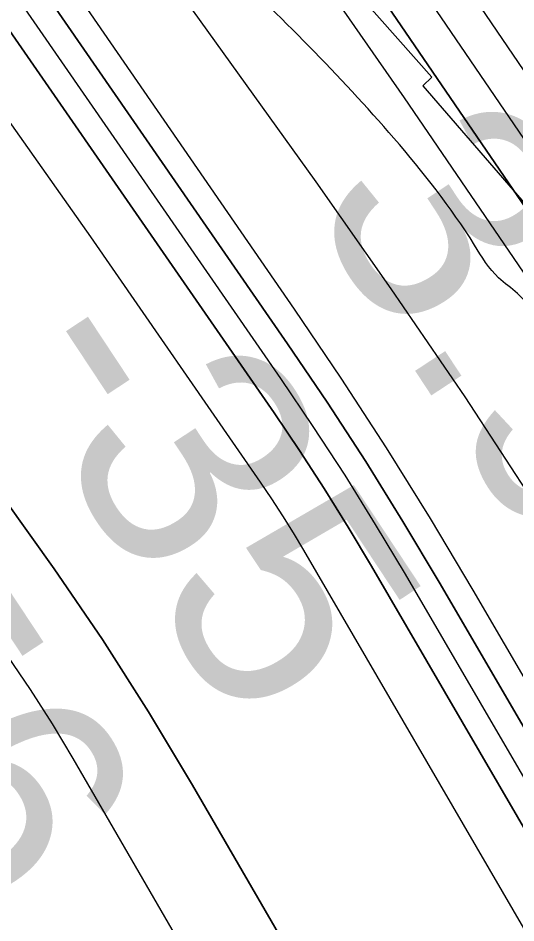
# Model space of a CAD drawing. Extents: x 3279314 to 3317160, y 734079 to 759431.
# Drawn here: x 3309857.7 to 3310001.8, y 749297.9 to 749559.9 of the extents above; entities that cross this region are included whole.
import ezdxf

# ---------------------------------------------------------------- set-up
doc = ezdxf.new("R2010")
doc.units = 0
for name, color, linetype in [('V-RIVR-EDGE', 7, 'Continuous'), ('V-RIVR-RANG', 7, 'Continuous'), ('V-RRAP-RVMT', 7, 'Continuous'), ('V-TOPO-DPTH', 7, 'Continuous'), ('V-TOPO-MAJR', 7, 'Continuous'), ('V-TOPO-MINR', 7, 'Continuous'), ('V-TOPO-WATR', 7, 'Continuous')]:
    doc.layers.add(name, color=color, linetype=linetype)

msp = doc.modelspace()

# ---------------------------------------------------------------- linework, layer by layer
at = {"layer": 'V-RIVR-EDGE'}
msp.add_spline([(3310321.13, 749040.23), (3310300.43, 749054.71), (3310291.48, 749060.21), (3310284.53, 749069.69), (3310279.08, 749082.15), (3310276.14, 749099.09), (3310273.16, 749101.58), (3310272.66, 749103.08), (3310274.17, 749108.55), (3310272.69, 749114.53), (3310270.22, 749124), (3310267.74, 749126.49), (3310257.78, 749125.02), (3310250.81, 749127.03), (3310248.83, 749130.03), (3310246.36, 749138), (3310246.37, 749142.98), (3310240.9, 749146.48), (3310227.47, 749153.98), (3310224.49, 749156.98), (3310223.53, 749170.92), (3310223.05, 749178.39), (3310221.57, 749182.88), (3310210.16, 749201.33), (3310196.27, 749220.28), (3310184.35, 749234.26), (3310180.89, 749244.22), (3310168.48, 749260.69), (3310132.24, 749302.6), (3310100.95, 749338.04), (3310093.01, 749349.51), (3310080.1, 749360.99), (3310068.19, 749377.95), (3310063.22, 749384.44), (3310063.24, 749392.9), (3310059.28, 749401.38), (3310050.84, 749409.37), (3310038.9, 749415.37), (3310032.93, 749417.88), (3310031.94, 749421.36), (3310031.97, 749431.32), (3310027.51, 749441.79), (3310013.62, 749463.24), (3310002.21, 749480.19), (3309996.75, 749484.69), (3309989.8, 749494.17), (3309966.47, 749525.1), (3309915.81, 749577.01), (3309885.51, 749606.96), (3309870.12, 749627.91), (3309858.72, 749646.37), (3309848.3, 749660.83), (3309832.41, 749680.29), (3309811.56, 749707.23), (3309792.19, 749727.7), (3309770.83, 749747.17), (3309749.97, 749767.14), (3309721.15, 749794.1), (3309694.33, 749821.55), (3309675.95, 749841.02), (3309647.16, 749875.94), (3309632.27, 749893.91), (3309623.81, 749897.91), (3309619.35, 749905.89), (3309612.4, 749914.37), (3309608.42, 749917.87), (3309602.95, 749917.88), (3309597.97, 749917.89), (3309593.49, 749919.4), (3309591.01, 749923.39), (3309589.53, 749928.87), (3309582.58, 749936.85), (3309559.72, 749955.33), (3309517.49, 749996.77), (3309500.12, 750016.73), (3309486.72, 750038.67), (3309451.96, 750074.11), (3309414.2, 750111.55), (3309372.47, 750150), (3309355.08, 750165.97), (3309348.13, 750174.95), (3309345.66, 750180.94), (3309337.24, 750197.39), (3309328.3, 750210.36), (3309324.84, 750220.82), (3309324.86, 750227.79), (3309323.88, 750231.78), (3309308.97, 750246.75), (3309301.02, 750253.25), (3309289.58, 750255.27), (3309275.65, 750261.28), (3309266.21, 750269.27), (3309256.29, 750285.23), (3309242.39, 750304.18), (3309232.48, 750324.13), (3309226.56, 750344.06), (3309225.09, 750354.02), (3309225.1, 750360.49), (3309226.61, 750366.47), (3309226.63, 750374.93), (3309224.66, 750381.91), (3309217.72, 750394.37), (3309214.25, 750402.35), (3309208.81, 750416.8), (3309202.88, 750437.23), (3309195.97, 750461.15), (3309191.05, 750483.07), (3309177.66, 750507.51), (3309165.75, 750523.97), (3309142.39, 750541.95), (3309121.53, 750561.92), (3309087.25, 750593.38), (3309058.44, 750623.32), (3309023.66, 750653.78), (3308984.89, 750682.26), (3308965.52, 750701.73), (3308934.71, 750725.21), (3308916.82, 750741.69), (3308889.5, 750766.65), (3308879.07, 750781.12), (3308861.7, 750803.57), (3308838.86, 750831.51), (3308825.46, 750846.48), (3308814.55, 750864.44), (3308799.66, 750884.89), (3308786.77, 750907.83), (3308769.91, 750936.75), (3308755.5, 750949.23), (3308730.15, 750966.23), (3308702.32, 750989.7), (3308667.03, 751014.68), (3308635.22, 751038.16), (3308607.37, 751054.17), (3308596.45, 751066.15), (3308577.55, 751076.15), (3308544.74, 751098.14), (3308515.42, 751122.12), (3308480.63, 751147.1), (3308431.9, 751178.59), (3308381.19, 751210.58), (3308313.08, 751254.57), (3308298.17, 751264.07), (3308277.31, 751288.02), (3308255.95, 751308.99), (3308247.01, 751317.97), (3308234.57, 751321.99), (3308223.13, 751325), (3308216.67, 751329.5), (3308211.21, 751335.99), (3308207.75, 751346.95), (3308191.84, 751357.45), (3308167.47, 751369.96), (3308143.1, 751381.47), (3308114.75, 751393.99), (3308098.83, 751402), (3308065.53, 751427.97), (3308034.73, 751454.44), (3307987.99, 751482.94), (3307953.18, 751501.95), (3307919.38, 751524.44), (3307889.04, 751538.95), (3307842.78, 751558.49), (3307826.37, 751569.48), (3307807.98, 751583.97), (3307787.11, 751600.95), (3307757.78, 751617.95), (3307730.93, 751635.94), (3307709.54, 751642.47), (3307686.18, 751660.95), (3307647.39, 751683.46), (3307590.22, 751719.45), (3307548.46, 751746.94), (3307501.72, 751774.94), (3307418.18, 751822.45), (3307378.91, 751849.94), (3307352.06, 751864.44), (3307323.22, 751882.44), (3307282.93, 751899.97), (3307232.7, 751923.5), (3307180.99, 751954.99), (3307151.19, 751984.94), (3307118.88, 752007.93), (3307079.59, 752027.95), (3307037.81, 752048.46), (3306959.2, 752074.05), (3306908.45, 752091.61), (3306835.32, 752115.69), (3306813.43, 752124.71), (3306798, 752129.23), (3306775.59, 752128.29), (3306737.24, 752125.39), (3306707.36, 752121.48), (3306675.99, 752124.05), (3306640.67, 752138.08), (3306619.79, 752149.59), (3306586.97, 752168.09), (3306556.14, 752186.09), (3306540.22, 752191.11), (3306530.77, 752196.11), (3306523.31, 752198.12), (3306509.86, 752198.66), (3306494.43, 752199.19), (3306481.99, 752202.21), (3306455.62, 752212.73), (3306426.27, 752223.26), (3306394.43, 752235.79), (3306377.52, 752244.3), (3306357.63, 752254.8), (3306340.22, 752261.82), (3306315.84, 752271.84), (3306291.96, 752278.87), (3306250.66, 752292.41), (3306229.29, 752305.91), (3306214.86, 752312.92), (3306196.46, 752320.43), (3306178.54, 752322.47), (3306158.63, 752327.5), (3306122.35, 752354.48), (3306083.1, 752388.93), (3306035.88, 752426.89), (3305994.62, 752454.38), (3305960.83, 752483.35), (3305942.93, 752491.36), (3305925.51, 752496.38), (3305911.08, 752501.39), (3305890.21, 752519.37), (3305880.28, 752528.36), (3305854.92, 752543.36), (3305817.11, 752558.39), (3305791.24, 752567.92), (3305763.88, 752577.45), (3305740.5, 752586.47), (3305713.14, 752599.98), (3305680.82, 752615.99), (3305651.97, 752630.01), (3305614.66, 752644.04), (3305572.38, 752660.58), (3305548.49, 752666.61), (3305515.65, 752676.65), (3305473.87, 752696.18), (3305452.48, 752705.69), (3305406.24, 752733.19), (3305373.44, 752759.66), (3305338.65, 752786.14), (3305328.71, 752794.13), (3305312.3, 752802.64), (3305286.93, 752813.66), (3305252.11, 752826.69), (3305242.16, 752830.2), (3305208.83, 752844.72), (3305177.02, 752867.21), (3305143.72, 752892.19), (3305118.38, 752915.16), (3305099, 752933.13), (3305078.61, 752943.14), (3305068.68, 752953.62), (3305059.76, 752971.57), (3305047.83, 752980.06), (3305022.47, 752992.58), (3305004.56, 752998.1), (3304987.64, 753004.11), (3304962.77, 753016.13), (3304950.35, 753026.12), (3304927, 753047.59), (3304902.65, 753069.06), (3304884.27, 753085.54), (3304875.32, 753093.03), (3304866.37, 753098.53), (3304851.45, 753104.04), (3304833.04, 753108.07), (3304825.58, 753113.07), (3304814.14, 753120.56), (3304795.25, 753131.07), (3304772.88, 753147.56), (3304761.44, 753154.06), (3304763.94, 753158.04), (3304771.92, 753160.01), (3304783.88, 753164.96), (3304789.87, 753171.91), (3304791.88, 753177.39), (3304788.41, 753185.36), (3304783.94, 753189.36), (3304774.98, 753188.88), (3304768, 753187.9), (3304759.52, 753180.45), (3304750.53, 753171.51), (3304743.06, 753171.03), (3304737.09, 753172.04), (3304729.16, 753187.5), (3304721.73, 753203.95), (3304719.77, 753216.4), (3304715.85, 753239.82), (3304713.88, 753252.27), (3304707.95, 753266.73), (3304696.05, 753288.66), (3304696.05, 753291.15), (3304698.05, 753293.14), (3304721.87, 753260.22), (3304725.85, 753259.21), (3304731.83, 753261.69), (3304735.33, 753264.17), (3304733.35, 753270.15), (3304720.92, 753276.65), (3304713.96, 753281.65), (3304711.48, 753286.14), (3304713.98, 753291.11), (3304717.98, 753296.58), (3304717.99, 753300.56), (3304718.5, 753307.03), (3304717.02, 753313.51), (3304711.57, 753324.98), (3304706.64, 753344.91), (3304708.16, 753355.36), (3304713.67, 753366.3), (3304719.16, 753370.27), (3304720.66, 753373.26), (3304721.2, 753393.17), (3304720.24, 753405.62), (3304722.25, 753412.09), (3304722.76, 753416.07), (3304717.78, 753416.58), (3304715.78, 753414.1), (3304705.78, 753396.7), (3304698.79, 753388.75), (3304690.8, 753382.79), (3304689.3, 753379.81), (3304686.29, 753369.36), (3304679.29, 753358.92), (3304660.84, 753349), (3304644.89, 753343.07), (3304640.41, 753343.08), (3304636.93, 753344.58), (3304631.46, 753345.09), (3304617.01, 753341.14), (3304603.55, 753337.19), (3304582.13, 753334.26), (3304568.69, 753336.28), (3304558.23, 753332.33), (3304554.24, 753329.85), (3304552.23, 753325.37), (3304552.22, 753319.89), (3304556.69, 753317.39), (3304565.16, 753317.37), (3304576.61, 753317.34), (3304598.04, 753325.26), (3304606.01, 753325.24), (3304613.48, 753325.22), (3304648.36, 753335.09), (3304667.78, 753333.55), (3304668.76, 753326.58), (3304665.26, 753321.61), (3304643.84, 753318.67), (3304628.9, 753317.21), (3304618.94, 753317.24), (3304605.48, 753310.3), (3304596.99, 753303.35), (3304588.02, 753300.88), (3304567.61, 753299.44), (3304549.68, 753299.98), (3304541.72, 753301.99), (3304535.25, 753305.49), (3304526.8, 753311.99), (3304519.87, 753327.44), (3304518.9, 753335.41), (3304521.39, 753337.4), (3304525.87, 753336.89), (3304526.84, 753326.93), (3304529.33, 753326.92), (3304534.81, 753329.4), (3304537.33, 753338.35), (3304537.34, 753342.34), (3304537.86, 753354.29), (3304541.37, 753363.24), (3304546.86, 753368.71), (3304559.32, 753371.16), (3304574.27, 753376.6), (3304588.22, 753378.06), (3304594.7, 753384.02), (3304597.71, 753389.99), (3304596.72, 753393.48), (3304592.24, 753395.98), (3304585.76, 753391.02), (3304573.81, 753391.05), (3304554.38, 753389.6), (3304538.93, 753384.66), (3304531.44, 753374.72), (3304526.44, 753364.27), (3304528.89, 753350.82), (3304526.89, 753347.34), (3304520.9, 753341.38), (3304515.92, 753340.9), (3304509.95, 753341.41), (3304494.53, 753349.41), (3304491.56, 753355.9), (3304490.57, 753360.38), (3304490.59, 753365.36), (3304496.09, 753376.8), (3304507.09, 753394.7), (3304515.59, 753407.62), (3304516.11, 753419.07), (3304517.12, 753423.55), (3304526.1, 753431), (3304531.1, 753437.46), (3304532.61, 753445.92), (3304524.17, 753453.41), (3304521.69, 753458.9), (3304530.68, 753468.83), (3304541.15, 753474.28), (3304555.1, 753477.24), (3304557.09, 753479.22), (3304557.1, 753482.71), (3304543.16, 753483.24), (3304520.26, 753482.8), (3304499.35, 753484.84), (3304485.9, 753485.38), (3304474.95, 753484.41), (3304448.54, 753476.5), (3304441.56, 753474.53), (3304417.11, 753455.17), (3304393.67, 753438.3), (3304387.18, 753431.34), (3304378.71, 753431.36), (3304357.3, 753430.92), (3304348.83, 753429.94), (3304343.84, 753425.97), (3304328.37, 753410.58), (3304326.37, 753409.58), (3304314.92, 753410.11), (3304308.96, 753414.61), (3304303.5, 753421.09), (3304279.16, 753448.54), (3304275.21, 753458.51), (3304275.22, 753462.99), (3304280.21, 753469.45), (3304287.22, 753484.87), (3304290.73, 753495.82), (3304296.22, 753498.79), (3304306.68, 753501.26), (3304317.16, 753508.2), (3304337.61, 753522.09), (3304349.57, 753526.54), (3304379.96, 753532.94), (3304408.85, 753538.85), (3304418.82, 753542.31), (3304423.32, 753547.77), (3304423.33, 753551.76), (3304423.33, 753553.75), (3304421.84, 753554.75), (3304418.35, 753551.77), (3304410.38, 753551.79), (3304404.9, 753551.3), (3304391.95, 753548.35), (3304380.99, 753545.89), (3304368.53, 753544.42), (3304359.07, 753542.95), (3304347.6, 753538), (3304334.64, 753532.06), (3304327.66, 753526.6), (3304316.68, 753518.16), (3304306.22, 753513.7), (3304279.82, 753511.28), (3304275.34, 753513.78), (3304273.85, 753513.78), (3304261.39, 753511.33), (3304257.92, 753514.82), (3304257.94, 753522.79), (3304258.95, 753529.76), (3304264.43, 753532.23), (3304275.4, 753536.19), (3304283.38, 753540.65), (3304289.88, 753553.08)], degree=3, dxfattribs=at)
at = {"layer": 'V-RRAP-RVMT'}
for p, q in [((3309881.67, 749650.75), (3309977.46, 749542.84)), ((3309977.46, 749542.84), (3309974.86, 749540.25)), ((3309974.86, 749540.25), (3310062.01, 749439.36))]:
    msp.add_line(p, q, dxfattribs=at)
at = {"layer": 'V-TOPO-DPTH'}
for p, q in [((3309853.73, 749420.6), (3309868.18, 749400.44)), ((3309868.18, 749400.44), (3309853.73, 749420.6)), ((3309868.18, 749400.44), (3309882.15, 749379.98)), ((3309882.15, 749379.98), (3309868.18, 749400.44)), ((3309882.15, 749379.98), (3309895.41, 749359.05)), ((3309895.41, 749359.05), (3309882.15, 749379.98)), ((3309895.41, 749359.05), (3309908.2, 749337.8)), ((3309908.2, 749337.8), (3309895.41, 749359.05)), ((3309908.2, 749337.8), (3310401.65, 748485.07)), ((3310401.65, 748485.07), (3309908.2, 749337.8))]:
    msp.add_line(p, q, dxfattribs=at)
for points in [[(3311067.61, 747327.5), (3310634.85, 748303.26), (3310634.13, 748304.82), (3310633.39, 748306.38), (3310632.61, 748307.91), (3310631.81, 748309.44), (3310290.54, 748939.92), (3310242.67, 749026.57), (3310193.83, 749112.64), (3310143.51, 749197.86), (3310092.21, 749282.52), (3310027.94, 749386.53), (3310007.71, 749418.54), (3309987.04, 749450.24), (3309965.71, 749481.52), (3309943.94, 749512.5), (3309540.64, 750073.97), (3309478.09, 750159.49), (3309414.58, 750244.29), (3309349.63, 750327.99), (3309283.72, 750410.96), (3309177.61, 750542.23), (3309163.88, 750558.88)], [(3311067.61, 747327.5), (3310634.85, 748303.26), (3310634.13, 748304.82), (3310633.39, 748306.38), (3310632.61, 748307.91), (3310631.81, 748309.44), (3310290.54, 748939.92), (3310242.67, 749026.57), (3310193.83, 749112.64), (3310143.51, 749197.86), (3310092.21, 749282.52), (3310027.94, 749386.53), (3310007.71, 749418.54), (3309987.04, 749450.24), (3309965.71, 749481.52), (3309943.94, 749512.5), (3309540.64, 750073.97), (3309478.09, 750159.49), (3309414.58, 750244.29), (3309349.63, 750327.99), (3309283.72, 750410.96), (3309177.61, 750542.23), (3309163.88, 750558.88)], [(3309124.41, 750550.38), (3309349.45, 750270.22), (3309456.19, 750134.35), (3309560.94, 749996.99), (3309662.69, 749857.4), (3309762.45, 749716.32), (3309935.71, 749465.6), (3309947.15, 749448.64), (3309958.32, 749431.51), (3309969.09, 749414.12), (3309979.6, 749396.57), (3310390.28, 748692.15), (3310427.93, 748626.48), (3310464.96, 748560.46), (3310501.02, 748493.91), (3310536.46, 748427.01), (3310572.61, 748357.55), (3310589.28, 748325.02), (3310605.68, 748292.35), (3310621.65, 748259.48), (3310637.35, 748226.47), (3310660.84, 748176.26), (3310687.82, 748117.92), (3310714.45, 748059.43)], [(3309124.41, 750550.38), (3309349.45, 750270.22), (3309456.19, 750134.35), (3309560.94, 749996.99), (3309662.69, 749857.4), (3309762.45, 749716.32), (3309935.71, 749465.6), (3309947.15, 749448.64), (3309958.32, 749431.51), (3309969.09, 749414.12), (3309979.6, 749396.57), (3310390.28, 748692.15), (3310427.93, 748626.48), (3310464.96, 748560.46), (3310501.02, 748493.91), (3310536.46, 748427.01), (3310572.61, 748357.55), (3310589.28, 748325.02), (3310605.68, 748292.35), (3310621.65, 748259.48), (3310637.35, 748226.47), (3310660.84, 748176.26), (3310687.82, 748117.92), (3310714.45, 748059.43)], [(3309814.72, 749778.64), (3309868.17, 749703.41), (3309920.81, 749627.6), (3310013.77, 749491.41), (3310019.24, 749483.2), (3310024.58, 749474.92), (3310029.75, 749466.53), (3310034.8, 749458.06), (3310144.22, 749269.76), (3310203.15, 749166.68), (3310261.1, 749063.06), (3310317.57, 748958.63), (3310373.06, 748853.66), (3310641.19, 748337.65), (3310646.81, 748326.64), (3310652.34, 748315.59), (3310657.72, 748304.46), (3310663.01, 748293.29), (3310843.32, 747905.39)], [(3310696.96, 748021.21), (3310593.2, 748241.72), (3310584.7, 748259.53), (3310576.05, 748277.27), (3310567.2, 748294.91), (3310558.22, 748312.48), (3310414.56, 748589.46), (3310340.11, 748730.47), (3310264.3, 748870.74), (3310186.44, 749009.88), (3310107.23, 749148.27), (3309959.99, 749401.19), (3309953.24, 749412.48), (3309946.31, 749423.66), (3309939.13, 749434.67), (3309931.78, 749445.57), (3309821.29, 749605.31)], [(3309821.29, 749605.31), (3309931.78, 749445.57), (3309939.13, 749434.67), (3309946.31, 749423.66), (3309953.24, 749412.48), (3309959.99, 749401.19), (3310107.23, 749148.27), (3310186.44, 749009.88), (3310264.3, 748870.74), (3310340.11, 748730.47), (3310414.56, 748589.46), (3310558.22, 748312.48), (3310567.2, 748294.91), (3310576.05, 748277.27), (3310584.7, 748259.53), (3310593.2, 748241.72), (3310696.96, 748021.21)], [(3310824.52, 747676.91), (3310554.36, 748255.01), (3310552.21, 748259.52), (3310550.03, 748264.02), (3310547.78, 748268.49), (3310545.5, 748272.93), (3310139.54, 749050.61), (3310106.8, 749112.29), (3310073.51, 749173.67), (3310039.39, 749234.58), (3310004.71, 749295.18), (3309940.38, 749405.83), (3309937.39, 749410.84), (3309934.31, 749415.81), (3309931.12, 749420.71), (3309927.86, 749425.55), (3309878.75, 749496.54), (3309850.44, 749536.52)], [(3310824.52, 747676.91), (3310554.36, 748255.01), (3310552.21, 748259.52), (3310550.03, 748264.02), (3310547.78, 748268.49), (3310545.5, 748272.93), (3310139.54, 749050.61), (3310106.8, 749112.29), (3310073.51, 749173.67), (3310039.39, 749234.58), (3310004.71, 749295.18), (3309940.38, 749405.83), (3309937.39, 749410.84), (3309934.31, 749415.81), (3309931.12, 749420.71), (3309927.86, 749425.55), (3309878.75, 749496.54), (3309850.44, 749536.52)]]:
    msp.add_lwpolyline(points, dxfattribs=at)
at = {"layer": 'V-TOPO-MAJR'}
msp.add_lwpolyline([(3310595.02, 748005.5), (3310498.1, 748200.62), (3310490.23, 748216.34), (3310482.28, 748232.02), (3310474.22, 748247.65), (3310466.09, 748263.24), (3310251.59, 748670.98), (3310189.06, 748788.13), (3310125.59, 748904.76), (3310060.72, 749020.61), (3309994.91, 749135.95), (3309873.67, 749345.49), (3309867.61, 749355.56), (3309861.33, 749365.47), (3309854.71, 749375.17)], dxfattribs=at)
at = {"layer": 'V-TOPO-MINR'}
for p, q in [((3309868.18, 749400.44), (3309853.73, 749420.6)), ((3309882.15, 749379.98), (3309868.18, 749400.44)), ((3309895.41, 749359.05), (3309882.15, 749379.98)), ((3309908.2, 749337.8), (3309895.41, 749359.05)), ((3310401.65, 748485.07), (3309908.2, 749337.8))]:
    msp.add_line(p, q, dxfattribs=at)
for points in [[(3310783.77, 748085.28), (3310692.2, 748282.87), (3310682.21, 748304.06), (3310672.03, 748325.16), (3310661.57, 748346.12), (3310650.93, 748367), (3310536.79, 748587.13), (3310468.01, 748717.5), (3310398, 748847.19), (3310326.15, 748975.86), (3310253.06, 749103.86), (3310049.44, 749454.62), (3310041.59, 749467.8), (3310033.56, 749480.86), (3310025.25, 749493.74), (3310016.74, 749506.51), (3309870.8, 749720.54), (3309788.19, 749839.5), (3309704.23, 749957.49), (3309618.26, 750074.03), (3309530.96, 750189.6), (3309211.56, 750604.96)], [(3310822.37, 748050.92), (3310790.37, 748122.17), (3310757.93, 748193.23), (3310721.35, 748272.42), (3310706.67, 748303.64), (3310691.72, 748334.73), (3310676.35, 748365.61), (3310660.7, 748396.36), (3310614.15, 748486.34), (3310574.48, 748561.69), (3310534.09, 748636.63), (3310492.62, 748710.99), (3310450.44, 748784.96), (3310064.07, 749451.17), (3310053.43, 749469.07), (3310042.54, 749486.8), (3310031.27, 749504.3), (3310019.76, 749521.63), (3309758.4, 749905.94), (3309673.37, 750028.62), (3309586.93, 750150.28), (3309498.37, 750270.41), (3309408.39, 750389.5), (3309247.14, 750599.06)], [(3310714.45, 748059.43), (3310687.82, 748117.92), (3310660.84, 748176.26), (3310637.35, 748226.47), (3310621.65, 748259.48), (3310605.68, 748292.35), (3310589.28, 748325.02), (3310572.61, 748357.55), (3310536.46, 748427.01), (3310501.02, 748493.91), (3310464.96, 748560.46), (3310427.93, 748626.48), (3310390.28, 748692.15), (3309979.6, 749396.57), (3309969.09, 749414.12), (3309958.32, 749431.51), (3309947.15, 749448.64), (3309935.71, 749465.6), (3309762.45, 749716.32), (3309662.69, 749857.4), (3309560.94, 749996.99), (3309456.19, 750134.35), (3309349.45, 750270.22), (3309124.41, 750550.38)], [(3311146.6, 747107.44), (3310682.13, 748167.33), (3310672.27, 748189.62), (3310662.31, 748211.86), (3310652.19, 748234.03), (3310641.96, 748256.15), (3310631.51, 748278.16), (3310620.87, 748300.08), (3310609.94, 748321.86), (3310598.82, 748343.54), (3310594.88, 748351.1), (3310581.46, 748376.39), (3310567.81, 748401.55), (3310553.79, 748426.51), (3310539.54, 748451.34), (3309989.41, 749394.26), (3309977.03, 749414.95), (3309964.34, 749435.44), (3309951.18, 749455.64), (3309937.72, 749475.65), (3309655.36, 749885.28)], [(3310843.32, 747905.39), (3310663.01, 748293.29), (3310657.72, 748304.46), (3310652.34, 748315.59), (3310646.81, 748326.64), (3310641.19, 748337.65), (3310373.06, 748853.66), (3310317.57, 748958.63), (3310261.1, 749063.06), (3310203.15, 749166.68), (3310144.22, 749269.76), (3310034.8, 749458.06), (3310029.75, 749466.53), (3310024.58, 749474.92), (3310019.24, 749483.2), (3310013.77, 749491.41), (3309920.81, 749627.6), (3309868.17, 749703.41), (3309814.72, 749778.64)], [(3310957.51, 747613.68), (3310646.2, 748299.19), (3310643.65, 748304.66), (3310641.04, 748310.09), (3310638.32, 748315.48), (3310635.54, 748320.83), (3310173.19, 749190.32), (3310147.87, 749237.29), (3310122.19, 749284.06), (3310095.98, 749330.54), (3310069.41, 749376.82), (3310020.15, 749461.5), (3310017.91, 749465.26), (3310015.61, 749468.99), (3310013.23, 749472.67), (3310010.8, 749476.32), (3309969.49, 749536.85), (3309946.11, 749570.56), (3309922.42, 749604.04), (3309898.25, 749637.18), (3309873.75, 749670.08), (3309806.79, 749758.68)], [(3310722.55, 748004.18), (3310679.17, 748097.96), (3310615.3, 748234.1), (3310603.19, 748259.51), (3310590.87, 748284.81), (3310578.25, 748309.97), (3310565.43, 748335.02), (3310478.85, 748501.65), (3310421.81, 748609.51), (3310363.74, 748716.81), (3310304.12, 748823.25), (3310243.46, 748929.12), (3309969.79, 749398.88), (3309961.16, 749413.3), (3309952.32, 749427.58), (3309943.14, 749441.65), (3309933.74, 749455.58), (3309792.56, 749659.68)], [(3310696.96, 748021.21), (3310593.2, 748241.72), (3310584.7, 748259.53), (3310576.05, 748277.27), (3310567.2, 748294.91), (3310558.22, 748312.48), (3310414.56, 748589.46), (3310340.11, 748730.47), (3310264.3, 748870.74), (3310186.44, 749009.88), (3310107.23, 749148.27), (3309959.99, 749401.19), (3309953.24, 749412.48), (3309946.31, 749423.66), (3309939.13, 749434.67), (3309931.78, 749445.57), (3309821.29, 749605.31)], [(3310824.52, 747676.91), (3310554.36, 748255.01), (3310552.21, 748259.52), (3310550.03, 748264.02), (3310547.78, 748268.49), (3310545.5, 748272.93), (3310139.54, 749050.61), (3310106.8, 749112.29), (3310073.51, 749173.67), (3310039.39, 749234.58), (3310004.71, 749295.18), (3309940.38, 749405.83), (3309937.39, 749410.84), (3309934.31, 749415.81), (3309931.12, 749420.71), (3309927.86, 749425.55), (3309878.75, 749496.54), (3309850.44, 749536.52)]]:
    msp.add_lwpolyline(points, dxfattribs=at)
at = {"layer": 'V-TOPO-WATR'}
msp.add_lwpolyline([(3311067.61, 747327.5), (3310634.85, 748303.26), (3310634.13, 748304.82), (3310633.39, 748306.38), (3310632.61, 748307.91), (3310631.81, 748309.44), (3310290.54, 748939.92), (3310242.67, 749026.57), (3310193.83, 749112.64), (3310143.51, 749197.86), (3310092.21, 749282.52), (3310027.94, 749386.53), (3310007.71, 749418.54), (3309987.04, 749450.24), (3309965.71, 749481.52), (3309943.94, 749512.5), (3309540.64, 750073.97), (3309478.09, 750159.49), (3309414.58, 750244.29), (3309349.63, 750327.99), (3309283.72, 750410.96), (3309177.61, 750542.23), (3309163.88, 750558.88)], dxfattribs=at)

# ---------------------------------------------------------------- texts
at = {"layer": 'V-RIVR-RANG'}
for s, rotation, p in [('3.9', 303.3183, (3309940.74, 749506.23)), ('-35', 303.4566, (3309850.96, 749460.39)), ('-56', 303.4566, (3309769.28, 749402.62))]:
    msp.add_text(s, height=67, rotation=rotation, dxfattribs=at).set_placement(p)

doc.saveas('drawing.dxf')
